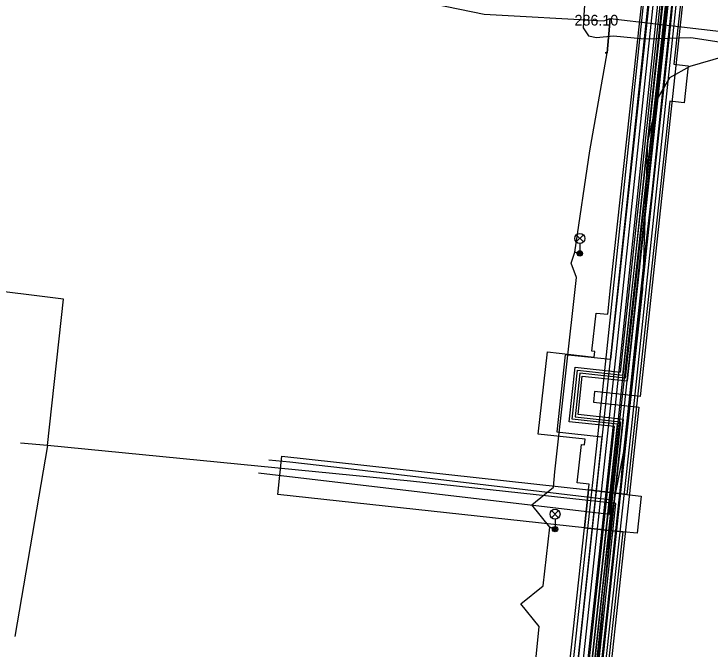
# Model space of a CAD drawing. Extents: x -595540 to -593988, y -1160850 to -1159202.
# Drawn here: x -594122.9 to -594070.8, y -1160114.7 to -1160067.1 of the extents above; entities that cross this region are included whole.
import ezdxf

# ---------------------------------------------------------------- set-up
doc = ezdxf.new("R2010")
doc.units = 0
for name, color, linetype in [('BVK-DESTOVA_popisy', 7, 'Continuous'), ('BVK-VODOVOD_trasa sítě', 7, 'Continuous'), ('BVK-VODOVOD_trasa zrušené sítě', 7, 'Continuous'), ('CETIN_kabel podzemní', 7, 'Continuous'), ('DSP-NN-TEPLARNY_kabel', 7, 'Continuous'), ('EON-NN_kabel', 7, 'Continuous'), ('EON-VN_kabel', 7, 'Continuous'), ('PODA_kabel optický', 7, 'Continuous'), ('TEPLARNY-ELEKTRO_kabel', 7, 'Continuous'), ('TEPLARNY-HORKOVODY_trasa sítě', 7, 'Continuous'), ('TEPLARNY-HORKOVODY_trasa sítě obvodem', 7, 'Continuous'), ('TEPLARNY-TEPLOVODY_trasa sítě', 7, 'Continuous'), ('TSB_kabel VO', 7, 'Continuous'), ('TSB_kolektor', 7, 'Continuous'), ('TSB_lampy VO', 7, 'Continuous')]:
    doc.layers.add(name, color=color, linetype=linetype)

msp = doc.modelspace()

# ---------------------------------------------------------------- linework, layer by layer
at = {"layer": 'BVK-VODOVOD_trasa sítě'}
msp.add_lwpolyline([(-594073.65, -1160066.88), (-594074.27, -1160072.81), (-594074.95, -1160078.77), (-594075.63, -1160084.73), (-594076.28, -1160090.69), (-594076.92, -1160096.64), (-594077.34, -1160100.55), (-594077.47, -1160102.12), (-594078.1, -1160108.07), (-594078.74, -1160114.03), (-594079.4, -1160119.99), (-594079.85, -1160123.99), (-594080.22, -1160127.34), (-594080.48, -1160129.5), (-594081.13, -1160135.45), (-594081.78, -1160141.38), (-594082.179, -1160145.045), (-594082.193, -1160145.178), (-594082.46, -1160147.54), (-594083.08, -1160153.5), (-594083.37, -1160156.32), (-594084.04, -1160162.26)], dxfattribs=at)
at = {"layer": 'BVK-VODOVOD_trasa zrušené sítě'}
msp.add_lwpolyline([(-594082.16, -1160145.34), (-594080.374, -1160129.959), (-594080.081, -1160127.433), (-594079.742, -1160124.255), (-594077.269, -1160101.057), (-594072.89, -1160059.97), (-594072.24, -1160053.5)], dxfattribs=at)
at = {"layer": 'CETIN_kabel podzemní'}
for points in [[(-594120.391, -1160099.43), (-594119.2, -1160088.469), (-594132.438, -1160086.813)], [(-594120.391, -1160099.43), (-594122.841, -1160113.721)], [(-594120.391, -1160099.43), (-594122.404, -1160099.233)], [(-594093.22, -1160102.09), (-594120.391, -1160099.43)], [(-594080.5, -1160128.79), (-594077.84, -1160103.77), (-594093.22, -1160102.09)]]:
    msp.add_lwpolyline(points, dxfattribs=at)
at = {"layer": 'DSP-NN-TEPLARNY_kabel'}
for points in [[(-594087.163, -1160131.663), (-594081.439, -1160132.3), (-594077.708, -1160097.829), (-594081.109, -1160097.46), (-594080.71, -1160093.783), (-594077.311, -1160094.152), (-594072.682, -1160051.269), (-594151.228, -1160042.465), (-594277.152, -1160029.774), (-594274.705, -1160009.372), (-594276.026, -1160009.204), (-594274.829, -1159999.518)], [(-594087.141, -1160131.465), (-594081.616, -1160132.079), (-594077.929, -1160098.007), (-594081.33, -1160097.638), (-594080.888, -1160093.562), (-594077.489, -1160093.931), (-594072.903, -1160051.451), (-594151.248, -1160042.664), (-594271.375, -1160030.557), (-594276.36, -1160076.505), (-594284.074, -1160147.539), (-594288.22, -1160147.049), (-594288.448, -1160148.755), (-594284.262, -1160149.285), (-594286.229, -1160167.438), (-594290.518, -1160166.974), (-594290.731, -1160168.788), (-594290.275, -1160168.836), (-594286.414, -1160169.302), (-594296.128, -1160258.71), (-594301.846, -1160311.412), (-594308.146, -1160310.714)], [(-593990.841, -1160060.446), (-594017.462, -1160057.454), (-594016.864, -1160052.146), (-594021.037, -1160051.677), (-594021.635, -1160056.985), (-594072.483, -1160051.288), (-594077.134, -1160094.372), (-594080.533, -1160094.003), (-594080.889, -1160097.283), (-594077.488, -1160097.652), (-594081.31, -1160132.968), (-594084.696, -1160163.464), (-594089.474, -1160162.891), (-594089.837, -1160166.022), (-594085.046, -1160166.62), (-594091.535, -1160225.076), (-594096.839, -1160224.475), (-594097.211, -1160227.753), (-594091.912, -1160228.354), (-594102.249, -1160319.282)], [(-594102.073, -1160319.503), (-594091.691, -1160228.178), (-594096.99, -1160227.576), (-594096.663, -1160224.696), (-594091.358, -1160225.298), (-594084.832, -1160166.502), (-594089.626, -1160165.905), (-594089.309, -1160163.079), (-594084.514, -1160163.64), (-594077.268, -1160097.475), (-594080.669, -1160097.106), (-594080.356, -1160094.223), (-594076.957, -1160094.592), (-594072.306, -1160051.509), (-594021.459, -1160057.206), (-594020.861, -1160051.898), (-594017.085, -1160052.322), (-594017.683, -1160057.63), (-593990.841, -1160060.647)]]:
    msp.add_lwpolyline(points, dxfattribs=at)
at = {"layer": 'EON-NN_kabel'}
for points in [[(-594077.968, -1160040.639), (-594077.582, -1160040.681), (-594077.237, -1160041.058), (-594076.866, -1160042.825), (-594076.866, -1160043.446), (-594077.414, -1160046.516), (-594077.862, -1160048.892), (-594077.998, -1160049.771), (-594079.108, -1160053.207), (-594079.691, -1160060.581), (-594080.16, -1160063.402), (-594080.386, -1160065.573), (-594080.159, -1160066.229), (-594080.212, -1160066.795), (-594080.282, -1160068.16), (-594079.888, -1160068.762), (-594079.296, -1160068.889), (-594078.01, -1160068.759), (-594075.686, -1160068.991), (-594072.214, -1160068.889), (-594069.767, -1160069.251), (-594068.211, -1160069.076), (-594067.694, -1160069.082)], [(-594067.724, -1160069.481), (-594068.326, -1160069.474), (-594069.805, -1160070.336), (-594072.293, -1160071.067), (-594073.831, -1160071.907), (-594074.742, -1160073.478), (-594075.476, -1160076.716), (-594075.83, -1160087.726), (-594077.03, -1160098.714), (-594078.15, -1160104.479), (-594079.379, -1160117.702), (-594080.052, -1160124.347), (-594081.21, -1160133.126), (-594081.593, -1160138.338), (-594081.58, -1160139.305), (-594081.655, -1160141.272), (-594081.489, -1160141.597), (-594080.128, -1160142.117), (-594078.039, -1160141.937), (-594077.207, -1160141.105), (-594076.032, -1160141.197), (-594075.842, -1160141.389), (-594075.842, -1160141.541)]]:
    msp.add_lwpolyline(points, dxfattribs=at)
at = {"layer": 'EON-VN_kabel'}
for points in [[(-594080.896, -1160145.075), (-594081.806, -1160144.977), (-594082.135, -1160144.942), (-594082.463, -1160144.907), (-594082.791, -1160144.872), (-594083.119, -1160144.837), (-594083.448, -1160144.801), (-594083.776, -1160144.766), (-594084.181, -1160144.723), (-594079.096, -1160097.822), (-594074.328, -1160052.725), (-594074.281, -1160051.48), (-594074.266, -1160051.08), (-594074.251, -1160050.679), (-594074.236, -1160050.279), (-594151.085, -1160042.867), (-594151.488, -1160042.828), (-594154.433, -1160042.544), (-594154.349, -1160041.668), (-594185.878, -1160038.605), (-594269.531, -1160030.626)], [(-594105.911, -1160343.552), (-594094.954, -1160247.658), (-594095.089, -1160244.632), (-594094.022, -1160235.336), (-594093.302, -1160229.8), (-594091.8, -1160217.959), (-594090.128, -1160200.086), (-594089.466, -1160194.868), (-594088.109, -1160184.422), (-594086.867, -1160174.399), (-594084.336, -1160150.121), (-594084.294, -1160149.722), (-594083.819, -1160145.167), (-594083.819, -1160145.164), (-594083.776, -1160144.766), (-594078.733, -1160097.722), (-594073.972, -1160052.697), (-594073.905, -1160051.516), (-594073.882, -1160051.117), (-594073.86, -1160050.717), (-594073.836, -1160050.297), (-594049.909, -1160052.832), (-594049.512, -1160052.874), (-593990.841, -1160059.09)], [(-593990.841, -1160059.493), (-594049.555, -1160053.271), (-594049.952, -1160053.229), (-594073.082, -1160050.778), (-594073.122, -1160051.19), (-594073.161, -1160051.588), (-594073.29, -1160052.897), (-594078.042, -1160097.846), (-594083.119, -1160144.837), (-594083.162, -1160145.234), (-594083.162, -1160145.236), (-594083.633, -1160149.748), (-594083.674, -1160150.147), (-594086.211, -1160174.474), (-594087.454, -1160184.505), (-594088.811, -1160194.952), (-594089.472, -1160200.158), (-594091.144, -1160218.031), (-594092.647, -1160229.884), (-594093.367, -1160235.416), (-594094.433, -1160244.707), (-594094.151, -1160247.679), (-594105.114, -1160344.044)], [(-594104.302, -1160344.942), (-594093.355, -1160247.757), (-594093.778, -1160244.782), (-594092.712, -1160235.497), (-594091.992, -1160229.968), (-594090.488, -1160218.104), (-594088.816, -1160200.231), (-594088.156, -1160195.036), (-594086.799, -1160184.588), (-594085.556, -1160174.549), (-594083.013, -1160150.165), (-594082.971, -1160149.765), (-594082.506, -1160145.305), (-594082.506, -1160145.304), (-594082.463, -1160144.907), (-594077.34, -1160097.863), (-594072.605, -1160053.081), (-594072.391, -1160051.662), (-594072.33, -1160051.26), (-594049.994, -1160053.627), (-594049.952, -1160053.229), (-594049.909, -1160052.832), (-594049.728, -1160051.13)], [(-594092.164, -1160244.637), (-594093.087, -1160244.549), (-594092.057, -1160235.577), (-594091.338, -1160230.052), (-594089.832, -1160218.176), (-594088.16, -1160200.303), (-594087.502, -1160195.12), (-594086.144, -1160184.671), (-594084.9, -1160174.624), (-594082.349, -1160150.165), (-594082.307, -1160149.765), (-594081.849, -1160145.375), (-594081.849, -1160145.373), (-594081.806, -1160144.977), (-594076.645, -1160097.949), (-594071.889, -1160052.97), (-594071.576, -1160051.742), (-593990.841, -1160060.297)], [(-594073.63, -1160052.792), (-594078.389, -1160097.801), (-594083.448, -1160144.801), (-594083.491, -1160145.199), (-594083.491, -1160145.201), (-594083.964, -1160149.735), (-594084.005, -1160150.134), (-594086.539, -1160174.437), (-594087.781, -1160184.463), (-594089.138, -1160194.91), (-594089.8, -1160200.122), (-594091.472, -1160217.995), (-594092.974, -1160229.842), (-594093.695, -1160235.376), (-594094.761, -1160244.669), (-594094.572, -1160247.833), (-594105.51, -1160343.598)], [(-594104.71, -1160344.493), (-594093.783, -1160247.981), (-594094.106, -1160244.744), (-594093.04, -1160235.456), (-594092.32, -1160229.926), (-594090.816, -1160218.068), (-594089.144, -1160200.195), (-594088.484, -1160194.994), (-594087.126, -1160184.546), (-594085.883, -1160174.512), (-594083.344, -1160150.159), (-594083.302, -1160149.76), (-594082.834, -1160145.27), (-594082.834, -1160145.27), (-594082.791, -1160144.872), (-594077.699, -1160097.925), (-594072.936, -1160052.884)], [(-594072.271, -1160053.25), (-594076.996, -1160097.938), (-594082.135, -1160144.942), (-594082.178, -1160145.338), (-594082.178, -1160145.34), (-594082.64, -1160149.765), (-594082.681, -1160150.165), (-594085.228, -1160174.586), (-594086.472, -1160184.629), (-594087.829, -1160195.078), (-594088.488, -1160200.267), (-594090.16, -1160218.14), (-594091.665, -1160230.01), (-594092.385, -1160235.537), (-594093.459, -1160244.903), (-594092.21, -1160245.035)]]:
    msp.add_lwpolyline(points, dxfattribs=at)
at = {"layer": 'PODA_kabel optický'}
for points in [[(-594078.321, -1160104.553), (-594072.457, -1160051.354)], [(-594104.595, -1160101.461), (-594078.321, -1160104.553)]]:
    msp.add_lwpolyline(points, dxfattribs=at)
at = {"layer": 'TEPLARNY-ELEKTRO_kabel'}
for points in [[(-594087.163, -1160131.663), (-594081.439, -1160132.3), (-594077.708, -1160097.829), (-594081.109, -1160097.46), (-594080.71, -1160093.783), (-594077.311, -1160094.152), (-594072.682, -1160051.269), (-594151.228, -1160042.465), (-594277.152, -1160029.774), (-594274.705, -1160009.372), (-594276.026, -1160009.204), (-594274.829, -1159999.518)], [(-594087.141, -1160131.465), (-594081.616, -1160132.079), (-594077.929, -1160098.007), (-594081.33, -1160097.638), (-594080.888, -1160093.562), (-594077.489, -1160093.931), (-594072.903, -1160051.451), (-594151.248, -1160042.664), (-594271.375, -1160030.557), (-594276.36, -1160076.505), (-594284.074, -1160147.539), (-594288.22, -1160147.049), (-594288.448, -1160148.755), (-594284.262, -1160149.285), (-594286.229, -1160167.438), (-594290.518, -1160166.974), (-594290.731, -1160168.788), (-594290.275, -1160168.836), (-594286.414, -1160169.302), (-594296.128, -1160258.71), (-594301.846, -1160311.412), (-594308.146, -1160310.714)], [(-593990.841, -1160060.446), (-594017.462, -1160057.454), (-594016.864, -1160052.146), (-594021.037, -1160051.677), (-594021.635, -1160056.985), (-594072.483, -1160051.288), (-594077.134, -1160094.372), (-594080.533, -1160094.003), (-594080.889, -1160097.283), (-594077.488, -1160097.652), (-594081.31, -1160132.968), (-594084.696, -1160163.464), (-594089.474, -1160162.891), (-594089.837, -1160166.022), (-594085.046, -1160166.62), (-594091.535, -1160225.076), (-594096.839, -1160224.475), (-594097.211, -1160227.753), (-594091.912, -1160228.354), (-594102.249, -1160319.282)], [(-594102.073, -1160319.503), (-594091.691, -1160228.178), (-594096.99, -1160227.576), (-594096.663, -1160224.696), (-594091.358, -1160225.298), (-594084.832, -1160166.502), (-594089.626, -1160165.905), (-594089.309, -1160163.079), (-594084.514, -1160163.64), (-594077.268, -1160097.475), (-594080.669, -1160097.106), (-594080.356, -1160094.223), (-594076.957, -1160094.592), (-594072.306, -1160051.509), (-594021.459, -1160057.206), (-594020.861, -1160051.898), (-594017.085, -1160052.322), (-594017.683, -1160057.63), (-593990.841, -1160060.647)]]:
    msp.add_lwpolyline(points, dxfattribs=at)
at = {"layer": 'TEPLARNY-HORKOVODY_trasa sítě'}
for p, q in [((-594072.483, -1160051.288), (-594077.134, -1160094.372)), ((-594077.488, -1160097.652), (-594081.31, -1160132.968))]:
    msp.add_line(p, q, dxfattribs=at)
msp.add_lwpolyline([(-594077.134, -1160094.372), (-594080.533, -1160094.003), (-594080.889, -1160097.283), (-594077.488, -1160097.652)], dxfattribs=at)
at = {"layer": 'TEPLARNY-HORKOVODY_trasa sítě obvodem'}
for p, q in [((-594073.859, -1160052.392), (-594078.243, -1160092.994)), ((-594071.375, -1160052.67), (-594076.025, -1160095.75)), ((-594076.111, -1160096.544), (-594080.068, -1160133.104)), ((-594082.422, -1160131.627), (-594078.865, -1160098.76))]:
    msp.add_line(p, q, dxfattribs=at)
for points in [[(-594078.243, -1160092.994), (-594081.641, -1160092.625), (-594082.267, -1160098.391), (-594078.865, -1160098.76)], [(-594076.025, -1160095.75), (-594079.425, -1160095.381), (-594079.511, -1160096.175), (-594076.111, -1160096.544)]]:
    msp.add_lwpolyline(points, dxfattribs=at)
at = {"layer": 'TEPLARNY-TEPLOVODY_trasa sítě'}
msp.add_line((-594102.237, -1160100.655), (-594103.828, -1160100.524), dxfattribs=at)
msp.add_lwpolyline([(-594080.71, -1160127.649), (-594079.503, -1160116.389), (-594078.123, -1160103.516), (-594098.071, -1160101.149), (-594102.237, -1160100.655)], dxfattribs=at)
at = {"layer": 'TSB_kabel VO'}
for points in [[(-594096.22, -1160065.36), (-594087.7, -1160067.14), (-594078.73, -1160067.64), (-594078.26, -1160067.46), (-594078.488, -1160070.046), (-594078.633, -1160070.031)], [(-594078.633, -1160070.031), (-594078.488, -1160070.046), (-594078.26, -1160067.46), (-594057.75, -1160069.86), (-594038.41, -1160071.91), (-594037.16, -1160072.64), (-594036.46, -1160072.11), (-594032.72, -1160072.49), (-594016.82, -1160074.14), (-594015.75, -1160074.86), (-594014.85, -1160074.21), (-594011.06, -1160074.72), (-593996.28, -1160076.38), (-593994.43, -1160077.09), (-593990.841, -1160077.226)], [(-594087.376, -1160141.761), (-594086.47, -1160141.8), (-594084.98, -1160127.07), (-594083.582, -1160112.971), (-594084.959, -1160111.278), (-594083.28, -1160109.92), (-594082.77, -1160105.54), (-594082.39, -1160105.68), (-594082.77, -1160105.54), (-594084.14, -1160103.854), (-594082.511, -1160102.537), (-594082.41, -1160101.38), (-594080.78, -1160086.84), (-594081.19, -1160085.78), (-594080.9, -1160084.96), (-594080.533, -1160085.048), (-594080.9, -1160084.96), (-594079.78, -1160077.37), (-594078.488, -1160070.046), (-594078.633, -1160070.031)]]:
    msp.add_lwpolyline(points, dxfattribs=at)
at = {"layer": 'TSB_kolektor'}
msp.add_lwpolyline([(-594072.428, -1160061.134), (-594073.494, -1160070.876), (-594072.417, -1160070.996), (-594072.728, -1160073.779), (-594073.798, -1160073.659), (-594077.017, -1160103.084), (-594079.875, -1160102.727), (-594079.829, -1160102.307), (-594080.735, -1160102.206), (-594080.417, -1160099.344), (-594080.172, -1160099.371), (-594080.126, -1160098.954), (-594083.65, -1160098.563), (-594082.967, -1160092.421), (-594079.454, -1160092.811), (-594079.408, -1160092.393), (-594079.641, -1160092.367), (-594079.322, -1160089.504), (-594078.439, -1160089.603), (-594078.23, -1160087.62), (-594075.29, -1160060.813)], dxfattribs=at)
for points in [[(-594080.188, -1160105.59), (-594103.156, -1160103.078), (-594102.843, -1160100.215), (-594079.875, -1160102.727)], [(-594079.875, -1160102.727), (-594077.017, -1160103.084), (-594075.94, -1160103.204), (-594076.252, -1160105.987), (-594077.321, -1160105.867), (-594080.188, -1160105.59)], [(-594077.321, -1160105.867), (-594079.575, -1160126.47), (-594076.761, -1160126.778), (-594077.074, -1160129.641), (-594079.888, -1160129.333), (-594080.122, -1160131.474), (-594083.294, -1160133.981), (-594087.23, -1160133.55), (-594086.917, -1160130.687), (-594082.981, -1160131.118), (-594082.746, -1160128.977), (-594083.823, -1160128.856), (-594083.512, -1160126.074), (-594082.442, -1160126.193), (-594080.188, -1160105.59)]]:
    msp.add_lwpolyline(points, close=True, dxfattribs=at)
at = {"layer": 'TSB_lampy VO'}
for p, q in [((-594080.798, -1160084.188), (-594080.268, -1160083.658)), ((-594080.798, -1160083.658), (-594080.268, -1160084.188)), ((-594080.798, -1160084.188), (-594080.268, -1160083.658)), ((-594080.798, -1160083.658), (-594080.268, -1160084.188)), ((-594080.533, -1160084.298), (-594080.533, -1160085.048)), ((-594080.533, -1160084.298), (-594080.533, -1160085.048)), ((-594082.655, -1160104.82), (-594082.125, -1160104.29)), ((-594082.655, -1160104.29), (-594082.125, -1160104.82)), ((-594082.655, -1160104.82), (-594082.125, -1160104.29)), ((-594082.655, -1160104.29), (-594082.125, -1160104.82)), ((-594082.39, -1160104.93), (-594082.39, -1160105.68)), ((-594082.39, -1160104.93), (-594082.39, -1160105.68))]:
    msp.add_line(p, q, dxfattribs=at)
for centre, radius in [((-594080.533, -1160083.923), 0.375), ((-594080.533, -1160083.923), 0.375), ((-594080.533, -1160085.048), 0.2), ((-594080.533, -1160085.048), 0.2), ((-594080.533, -1160085.048), 0.145), ((-594080.533, -1160085.048), 0.145), ((-594080.533, -1160085.048), 0.0876), ((-594080.533, -1160085.048), 0.0876), ((-594082.39, -1160104.555), 0.375), ((-594082.39, -1160104.555), 0.375), ((-594082.39, -1160105.68), 0.2), ((-594082.39, -1160105.68), 0.2), ((-594082.39, -1160105.68), 0.145), ((-594082.39, -1160105.68), 0.145), ((-594082.39, -1160105.68), 0.0876), ((-594082.39, -1160105.68), 0.0876)]:
    msp.add_circle(centre, radius, dxfattribs=at)

# ---------------------------------------------------------------- texts
at = {"layer": 'BVK-DESTOVA_popisy'}
msp.add_text('286.10', height=0.8, dxfattribs=at).set_placement((-594080.93, -1160067.992))

doc.saveas('drawing.dxf')
